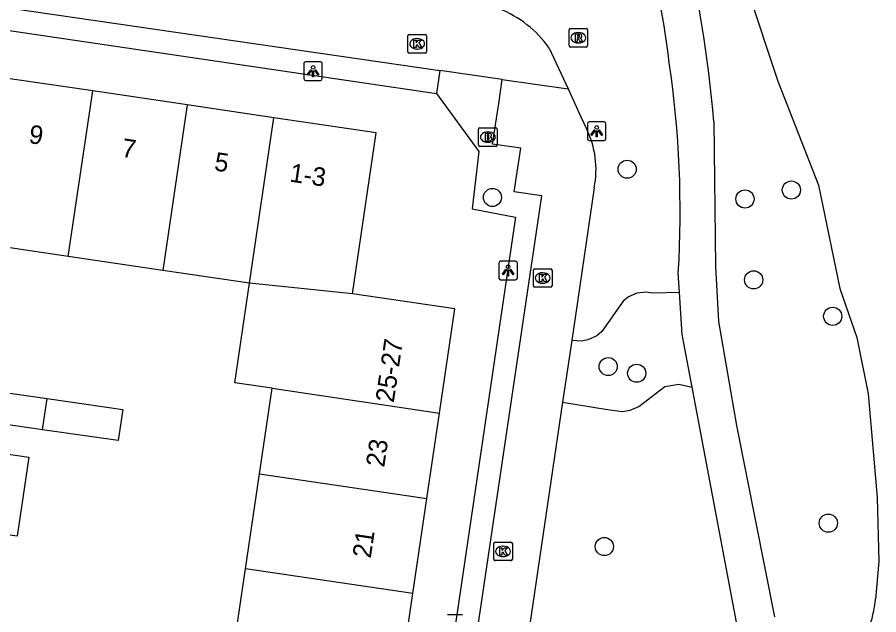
# Model space of a CAD drawing. Extents: x 161087 to 161922, y 382574 to 383873.
# Drawn here: x 161875.44 to 161921.88, y 383355.85 to 383388.05 of the extents above; entities that cross this region are included whole.
import ezdxf

# ---------------------------------------------------------------- set-up
doc = ezdxf.new("R2010")
doc.units = 0
for name, color, linetype in [('IMGEO_Boom', 7, 'Continuous'), ('IMGEO_Brandkraan', 7, 'Continuous'), ('IMGEO_Groenvoorziening', 7, 'Continuous'), ('IMGEO_Kolk', 7, 'Continuous'), ('IMGEO_Lichtpunt', 7, 'Continuous'), ('IMGEO_Pand', 7, 'Continuous'), ('IMGEO_Pand_nummerreeks', 7, 'Continuous'), ('IMGEO_Rijbaan_lokaal_open', 7, 'Continuous'), ('IMGEO_Rioolput', 7, 'Continuous'), ('IMGEO_Voetpad_halfverhard', 7, 'Continuous'), ('IMGEO_Voetpad_open', 7, 'Continuous'), ('IMGEO_Waterloop', 7, 'Continuous')]:
    doc.layers.add(name, color=color, linetype=linetype)

msp = doc.modelspace()

# ---------------------------------------------------------------- linework, layer by layer
at = {"layer": 'IMGEO_Boom'}
for centre in [(161908.315, 383379.862), (161901.054, 383378.341), (161917.165, 383378.741), (161914.663, 383378.257), (161915.132, 383373.9), (161919.394, 383371.934), (161907.294, 383369.227), (161908.829, 383368.867), (161919.157, 383360.789), (161907.086, 383359.529)]:
    msp.add_circle(centre, 0.489, dxfattribs=at)
at = {"layer": 'IMGEO_Brandkraan'}
for p, q in [((161900.381, 383382.095), (161901.233, 383382.095)), ((161900.306, 383381.169), (161900.306, 383382.021)), ((161900.794, 383381.875), (161900.819, 383381.875)), ((161901.307, 383382.021), (161901.307, 383381.169)), ((161900.817, 383381.315), (161900.792, 383381.315)), ((161901.233, 383381.095), (161900.381, 383381.095))]:
    msp.add_line(p, q, dxfattribs=at)
for points in [[(161900.381, 383382.095), (161901.233, 383382.095)], [(161900.306, 383381.169), (161900.306, 383382.021)], [(161900.654, 383381.795), (161900.654, 383381.395), (161900.867, 383381.395)], [(161900.885, 383381.795), (161900.654, 383381.795)], [(161900.833, 383381.714), (161900.779, 383381.714), (161900.779, 383381.638)], [(161900.779, 383381.638), (161900.832, 383381.638)], [(161901.307, 383382.021), (161901.307, 383381.169)], [(161900.841, 383381.562), (161900.779, 383381.562), (161900.779, 383381.481)], [(161900.779, 383381.481), (161900.841, 383381.481)], [(161901.233, 383381.095), (161900.381, 383381.095)]]:
    msp.add_lwpolyline(points, dxfattribs=at)
for centre, radius, start, end in [((161900.383, 383382.019), 0.0765, 91.552, 178.448), ((161900.383, 383382.019), 0.0765, 91.552, 178.448), ((161901.231, 383382.019), 0.0765, 1.552, 88.448), ((161901.231, 383382.019), 0.0765, 1.552, 88.448), ((161900.834, 383381.676), 0.0379, 267.8285, 90.9355), ((161900.889, 383381.65), 0.145, 59.4692, 91.5367), ((161900.914, 383381.697), 0.0922, 285.5137, 58.1501), ((161900.919, 383381.505), 0.105, 301.3115, 78.989), ((161900.383, 383381.171), 0.0765, 181.552, 268.448), ((161900.383, 383381.171), 0.0765, 181.552, 268.448), ((161900.842, 383381.521), 0.0404, 269.8759, 90.5077), ((161900.873, 383381.646), 0.251, 268.6676, 293.5347), ((161901.231, 383381.171), 0.0765, 271.552, 358.448), ((161901.231, 383381.171), 0.0765, 271.552, 358.448)]:
    msp.add_arc(centre, radius, start, end, dxfattribs=at)
for centre, major_axis, ratio, start_param, end_param in [((161900.793, 383381.595), (-0.387, 0.002), 0.722429, 4.712389, 7.853982), ((161900.818, 383381.595), (-0.39, 0.002), 0.717154, 1.570796, 4.712389)]:
    msp.add_ellipse(centre, major_axis=major_axis, ratio=ratio, start_param=start_param, end_param=end_param, dxfattribs=at)
at = {"layer": 'IMGEO_Groenvoorziening'}
for points in [[(161911.139, 383373.227), (161909.677, 383373.181), (161909.345, 383373.235), (161908.844, 383373.186), (161908.384, 383372.983), (161908.102, 383372.754), (161906.954, 383371.119), (161906.677, 383370.888), (161906.187, 383370.661), (161905.832, 383370.6), (161905.327, 383370.641)], [(161904.837, 383367.314), (161907.247, 383366.916), (161908.064, 383366.8), (161908.472, 383366.871), (161908.948, 383367.077), (161910.348, 383368.152), (161911.098, 383368.288), (161911.821, 383368.115)]]:
    msp.add_lwpolyline(points, dxfattribs=at)
at = {"layer": 'IMGEO_Kolk'}
for p, q in [((161896.499, 383386.194), (161896.499, 383387.046)), ((161896.574, 383387.12), (161897.426, 383387.12)), ((161896.987, 383386.9), (161897.012, 383386.9)), ((161897.5, 383387.046), (161897.5, 383386.194)), ((161897.01, 383386.34), (161896.985, 383386.34)), ((161897.426, 383386.12), (161896.574, 383386.12)), ((161903.264, 383373.574), (161903.264, 383374.426)), ((161903.339, 383374.5), (161904.191, 383374.5)), ((161903.752, 383374.28), (161903.777, 383374.28)), ((161904.265, 383374.426), (161904.265, 383373.574)), ((161903.775, 383373.72), (161903.75, 383373.72)), ((161904.191, 383373.5), (161903.339, 383373.5)), ((161901.201, 383359.768), (161902.053, 383359.768)), ((161901.126, 383358.842), (161901.126, 383359.694)), ((161901.614, 383359.548), (161901.639, 383359.548)), ((161902.127, 383359.694), (161902.127, 383358.842)), ((161901.637, 383358.988), (161901.612, 383358.988)), ((161902.053, 383358.768), (161901.201, 383358.768))]:
    msp.add_line(p, q, dxfattribs=at)
for points in [[(161896.499, 383386.194), (161896.499, 383387.046)], [(161896.574, 383387.12), (161897.426, 383387.12)], [(161896.82, 383386.82), (161896.943, 383386.82), (161896.943, 383386.669), (161897.073, 383386.82), (161897.237, 383386.82), (161897.091, 383386.669), (161897.244, 383386.42), (161897.092, 383386.42), (161897.007, 383386.584), (161896.943, 383386.517), (161896.943, 383386.42), (161896.82, 383386.42), (161896.82, 383386.82)], [(161897.5, 383387.046), (161897.5, 383386.194)], [(161897.426, 383386.12), (161896.574, 383386.12)], [(161903.264, 383373.574), (161903.264, 383374.426)], [(161903.339, 383374.5), (161904.191, 383374.5)], [(161903.585, 383374.2), (161903.708, 383374.2), (161903.708, 383374.049), (161903.838, 383374.2), (161904.002, 383374.2), (161903.856, 383374.049), (161904.009, 383373.8), (161903.857, 383373.8), (161903.772, 383373.964), (161903.708, 383373.897), (161903.708, 383373.8), (161903.585, 383373.8), (161903.585, 383374.2)], [(161904.265, 383374.426), (161904.265, 383373.574)], [(161904.191, 383373.5), (161903.339, 383373.5)], [(161901.201, 383359.768), (161902.053, 383359.768)], [(161901.126, 383358.842), (161901.126, 383359.694)], [(161901.447, 383359.468), (161901.57, 383359.468), (161901.57, 383359.317), (161901.7, 383359.468), (161901.864, 383359.468), (161901.718, 383359.317), (161901.871, 383359.068), (161901.719, 383359.068), (161901.634, 383359.232), (161901.57, 383359.165), (161901.57, 383359.068), (161901.447, 383359.068), (161901.447, 383359.468)], [(161902.127, 383359.694), (161902.127, 383358.842)], [(161902.053, 383358.768), (161901.201, 383358.768)]]:
    msp.add_lwpolyline(points, dxfattribs=at)
for centre, start, end in [((161896.576, 383387.044), 91.552, 178.448), ((161896.576, 383387.044), 91.552, 178.448), ((161897.424, 383387.044), 1.552, 88.448), ((161897.424, 383387.044), 1.552, 88.448), ((161896.576, 383386.196), 181.552, 268.448), ((161896.576, 383386.196), 181.552, 268.448), ((161897.424, 383386.196), 271.552, 358.448), ((161897.424, 383386.196), 271.552, 358.448), ((161903.341, 383374.424), 91.552, 178.448), ((161903.341, 383374.424), 91.552, 178.448), ((161904.189, 383374.424), 1.552, 88.448), ((161904.189, 383374.424), 1.552, 88.448), ((161903.341, 383373.576), 181.552, 268.448), ((161903.341, 383373.576), 181.552, 268.448), ((161904.189, 383373.576), 271.552, 358.448), ((161904.189, 383373.576), 271.552, 358.448), ((161901.203, 383359.692), 91.552, 178.448), ((161901.203, 383359.692), 91.552, 178.448), ((161902.051, 383359.692), 1.552, 88.448), ((161902.051, 383359.692), 1.552, 88.448), ((161901.203, 383358.844), 181.552, 268.448), ((161901.203, 383358.844), 181.552, 268.448), ((161902.051, 383358.844), 271.552, 358.448), ((161902.051, 383358.844), 271.552, 358.448)]:
    msp.add_arc(centre, 0.0765, start, end, dxfattribs=at)
for centre, major_axis, ratio, start_param, end_param in [((161896.986, 383386.62), (-0.387, 0.002), 0.722429, 4.712389, 7.853982), ((161897.011, 383386.62), (-0.39, 0.002), 0.717154, 1.570796, 4.712389), ((161903.751, 383374), (-0.387, 0.002), 0.722429, 4.712389, 7.853982), ((161903.776, 383374), (-0.39, 0.002), 0.717154, 1.570796, 4.712389), ((161901.613, 383359.268), (-0.387, 0.002), 0.722429, 4.712389, 7.853982), ((161901.638, 383359.268), (-0.39, 0.002), 0.717154, 1.570796, 4.712389)]:
    msp.add_ellipse(centre, major_axis=major_axis, ratio=ratio, start_param=start_param, end_param=end_param, dxfattribs=at)
at = {"layer": 'IMGEO_Lichtpunt'}
for p, q in [((161890.889, 383385.553), (161890.889, 383384.746)), ((161890.889, 383385.553), (161890.889, 383384.746)), ((161891.791, 383385.648), (161890.983, 383385.648)), ((161891.791, 383385.648), (161890.983, 383385.648)), ((161891.885, 383384.746), (161891.885, 383385.553)), ((161891.885, 383384.746), (161891.885, 383385.553)), ((161890.983, 383384.652), (161891.791, 383384.652)), ((161890.983, 383384.652), (161891.791, 383384.652)), ((161906.174, 383382.314), (161906.174, 383381.507)), ((161906.174, 383382.314), (161906.174, 383381.507)), ((161907.076, 383382.409), (161906.268, 383382.409)), ((161907.076, 383382.409), (161906.268, 383382.409)), ((161907.17, 383381.507), (161907.17, 383382.314)), ((161907.17, 383381.507), (161907.17, 383382.314)), ((161906.268, 383381.413), (161907.076, 383381.413)), ((161906.268, 383381.413), (161907.076, 383381.413)), ((161901.402, 383374.806), (161901.402, 383373.999)), ((161901.402, 383374.806), (161901.402, 383373.999)), ((161902.304, 383374.901), (161901.496, 383374.901)), ((161902.304, 383374.901), (161901.496, 383374.901)), ((161902.398, 383373.999), (161902.398, 383374.806)), ((161902.398, 383373.999), (161902.398, 383374.806)), ((161901.496, 383373.905), (161902.304, 383373.905)), ((161901.496, 383373.905), (161902.304, 383373.905)), ((161899.44, 383355.852), (161898.632, 383355.852)), ((161899.44, 383355.852), (161898.632, 383355.852))]:
    msp.add_line(p, q, dxfattribs=at)
for points in [[(161891.263, 383385.217), (161891.302, 383385.189), (161891.114, 383384.927), (161891.076, 383384.954), (161891.263, 383385.217)], [(161891.365, 383385.169), (161891.412, 383385.169), (161891.412, 383384.847), (161891.365, 383384.847), (161891.365, 383385.169)], [(161891.475, 383385.189), (161891.513, 383385.216), (161891.7, 383384.954), (161891.661, 383384.926), (161891.475, 383385.189)], [(161906.548, 383381.978), (161906.587, 383381.95), (161906.399, 383381.688), (161906.361, 383381.715), (161906.548, 383381.978)], [(161906.65, 383381.93), (161906.697, 383381.93), (161906.697, 383381.608), (161906.65, 383381.608), (161906.65, 383381.93)], [(161906.76, 383381.95), (161906.798, 383381.977), (161906.985, 383381.715), (161906.946, 383381.687), (161906.76, 383381.95)], [(161901.776, 383374.47), (161901.815, 383374.442), (161901.627, 383374.18), (161901.589, 383374.207), (161901.776, 383374.47)], [(161901.878, 383374.422), (161901.925, 383374.422), (161901.925, 383374.1), (161901.878, 383374.1), (161901.878, 383374.422)], [(161901.988, 383374.442), (161902.026, 383374.469), (161902.213, 383374.207), (161902.174, 383374.179), (161901.988, 383374.442)]]:
    msp.add_lwpolyline(points, dxfattribs=at)
for centre in [(161891.388, 383385.351), (161906.673, 383382.112), (161901.901, 383374.604)]:
    msp.add_circle(centre, 0.0994, dxfattribs=at)
for centre, start, end in [((161890.983, 383385.553), 90, 180), ((161890.983, 383385.553), 90, 180), ((161891.791, 383385.553), 0, 90), ((161891.791, 383385.553), 0, 90), ((161890.983, 383384.746), 180, 270), ((161890.983, 383384.746), 180, 270), ((161891.791, 383384.746), 270, 0), ((161891.791, 383384.746), 270, 360), ((161906.268, 383382.314), 90, 180), ((161906.268, 383382.314), 90, 180), ((161907.076, 383382.314), 0, 90), ((161907.076, 383382.314), 0, 90), ((161906.268, 383381.507), 180, 270), ((161906.268, 383381.507), 180, 270), ((161907.076, 383381.507), 270, 0), ((161907.076, 383381.507), 270, 360), ((161901.496, 383374.806), 90, 180), ((161901.496, 383374.806), 90, 180), ((161902.304, 383374.806), 0, 90), ((161902.304, 383374.806), 0, 90), ((161901.496, 383373.999), 180, 270), ((161901.496, 383373.999), 180, 270), ((161902.304, 383373.999), 270, 0), ((161902.304, 383373.999), 270, 360)]:
    msp.add_arc(centre, 0.0946, start, end, dxfattribs=at)
at = {"layer": 'IMGEO_Pand'}
for points in [[(161879.514, 383384.079), (161874.422, 383384.831)], [(161878.196, 383375.161), (161879.514, 383384.079)], [(161884.606, 383383.326), (161879.514, 383384.079)], [(161884.606, 383383.326), (161883.288, 383374.408)], [(161889.279, 383382.636), (161884.606, 383383.326)], [(161887.961, 383373.718), (161889.279, 383382.636)], [(161893.507, 383373.153), (161894.788, 383381.822), (161889.279, 383382.636)], [(161878.196, 383375.161), (161873.104, 383375.913)], [(161883.288, 383374.408), (161878.196, 383375.161)], [(161887.961, 383373.718), (161883.288, 383374.408)], [(161889.192, 383368.057), (161887.169, 383368.356), (161887.961, 383373.718)], [(161893.507, 383373.153), (161887.961, 383373.718)], [(161898.203, 383366.725), (161899.032, 383372.337), (161893.507, 383373.153)], [(161876.815, 383365.821), (161872.368, 383366.462), (161872.614, 383368.132), (161877.064, 383367.503)], [(161888.51, 383363.443), (161889.192, 383368.057)], [(161889.192, 383368.057), (161898.203, 383366.725)], [(161877.064, 383367.503), (161881.127, 383366.905), (161880.881, 383365.235), (161876.815, 383365.821)], [(161876.815, 383365.821), (161877.064, 383367.503)], [(161897.521, 383362.111), (161898.203, 383366.725)], [(161872.198, 383361.98), (161872.616, 383364.845), (161876.07, 383364.341), (161875.45, 383360.087), (161873.677, 383360.346)], [(161887.755, 383358.33), (161888.51, 383363.443)], [(161888.51, 383363.443), (161897.521, 383362.111)], [(161896.765, 383356.998), (161897.521, 383362.111)], [(161887, 383353.217), (161887.755, 383358.33)], [(161896.765, 383356.998), (161887.755, 383358.33)], [(161896.01, 383351.885), (161896.765, 383356.998)]]:
    msp.add_lwpolyline(points, dxfattribs=at)
at = {"layer": 'IMGEO_Rijbaan_lokaal_open'}
for points in [[(161839.844, 383399.464), (161842.141, 383399.147), (161841.664, 383395.809), (161844.925, 383395.36), (161844.631, 383392.974), (161898.214, 383385.179)], [(161904.111, 383386.394), (161905.129, 383384.189)], [(161901.586, 383384.689), (161898.214, 383385.179)], [(161893.088, 383338.997), (161893.226, 383339.932), (161896.65, 383339.446), (161896.82, 383340.004), (161898.013, 383339.892), (161903.716, 383378.437), (161902.219, 383378.639), (161902.582, 383380.998), (161901.061, 383381.214), (161901.392, 383383.402), (161901.586, 383384.689)], [(161901.586, 383384.689), (161905.129, 383384.189)], [(161905.129, 383384.189), (161905.827, 383382.679), (161906.122, 383382.04)], [(161906.537, 383378.868), (161905.327, 383370.641)], [(161905.327, 383370.641), (161904.837, 383367.314)], [(161904.837, 383367.314), (161900.946, 383340.938)]]:
    msp.add_lwpolyline(points, dxfattribs=at)
for centre, radius, start, end in [((161899.265, 383382.99), 5.922, 35.0839, 68.7648), ((161901.726, 383379.852), 4.911, 348.4448, 26.4628)]:
    msp.add_arc(centre, radius, start, end, dxfattribs=at)
at = {"layer": 'IMGEO_Rioolput'}
for p, q in [((161905.183, 383386.521), (161905.183, 383387.373)), ((161905.258, 383387.447), (161906.11, 383387.447)), ((161905.671, 383387.227), (161905.696, 383387.227)), ((161906.184, 383387.373), (161906.184, 383386.521)), ((161906.11, 383386.447), (161905.258, 383386.447)), ((161905.694, 383386.667), (161905.669, 383386.667))]:
    msp.add_line(p, q, dxfattribs=at)
for points in [[(161905.183, 383386.521), (161905.183, 383387.373)], [(161905.258, 383387.447), (161906.11, 383387.447)], [(161906.184, 383387.373), (161906.184, 383386.521)], [(161905.772, 383387.145), (161905.52, 383387.147), (161905.52, 383386.747)], [(161905.52, 383386.747), (161905.644, 383386.747), (161905.644, 383386.909), (161905.655, 383386.909)], [(161905.698, 383387.066), (161905.644, 383387.066), (161905.644, 383386.985)], [(161905.644, 383386.985), (161905.696, 383386.985)], [(161905.702, 383386.88), (161905.773, 383386.747), (161905.913, 383386.747), (161905.848, 383386.873)], [(161906.11, 383386.447), (161905.258, 383386.447)]]:
    msp.add_lwpolyline(points, dxfattribs=at)
for centre, radius, start, end in [((161905.26, 383387.371), 0.0765, 91.552, 178.448), ((161905.26, 383387.371), 0.0765, 91.552, 178.448), ((161906.108, 383387.371), 0.0765, 1.552, 88.448), ((161906.108, 383387.371), 0.0765, 1.552, 88.448), ((161905.654, 383386.856), 0.0533, 26.0293, 88.6989), ((161905.68, 383387.174), 0.19, 274.7715, 282.9687), ((161905.704, 383386.97), 0.0964, 77.0061, 93.1865), ((161905.718, 383387.027), 0.0378, 276.6634, 79.6772), ((161905.771, 383387.035), 0.109, 350.3612, 89.416), ((161905.769, 383387.035), 0.112, 277.5842, 350.9817), ((161905.753, 383386.82), 0.108, 29.5134, 73.7905), ((161905.26, 383386.523), 0.0765, 181.552, 268.448), ((161905.26, 383386.523), 0.0765, 181.552, 268.448), ((161906.108, 383386.523), 0.0765, 271.552, 358.448), ((161906.108, 383386.523), 0.0765, 271.552, 358.448)]:
    msp.add_arc(centre, radius, start, end, dxfattribs=at)
for centre, major_axis, ratio, start_param, end_param in [((161905.67, 383386.947), (-0.387, 0.002), 0.722429, 4.712389, 7.853982), ((161905.695, 383386.947), (-0.39, 0.002), 0.717154, 1.570796, 4.712389)]:
    msp.add_ellipse(centre, major_axis=major_axis, ratio=ratio, start_param=start_param, end_param=end_param, dxfattribs=at)
at = {"layer": 'IMGEO_Voetpad_halfverhard'}
for points in [[(161912.99, 383382.42), (161913.076, 383374.624), (161913.235, 383371.648), (161914.199, 383366.05), (161916.257, 383355.746)], [(161911.139, 383373.227), (161911.071, 383374.275)], [(161911.821, 383368.115), (161911.288, 383370.952), (161911.139, 383373.227)], [(161914.477, 383349.723), (161914.693, 383351.192), (161914.669, 383352.969), (161911.821, 383368.115)]]:
    msp.add_lwpolyline(points, dxfattribs=at)
for centre, radius, start, end in [((161854.559, 383378.755), 56.44, 6.9702, 15.1171), ((161843.143, 383376.476), 70.1, 4.86407, 13.48107), ((161856.31, 383377.586), 54.861, 356.5396, 8.4035)]:
    msp.add_arc(centre, radius, start, end, dxfattribs=at)
at = {"layer": 'IMGEO_Voetpad_open'}
for points in [[(161834.064, 383393.383), (161898.032, 383383.95)], [(161898.214, 383385.179), (161898.032, 383383.95)], [(161898.032, 383383.95), (161900.326, 383380.817), (161899.954, 383377.728), (161902.306, 383377.287), (161896.975, 383341.251), (161894.498, 383341.654)]]:
    msp.add_lwpolyline(points, dxfattribs=at)
at = {"layer": 'IMGEO_Waterloop'}
msp.add_lwpolyline([(161909.912, 383404.262), (161916.429, 383384.603), (161918.63, 383378.997), (161919.784, 383373.441), (161920.689, 383370.802), (161921.308, 383367.76), (161921.792, 383362.17), (161921.875, 383358.721), (161921.695, 383356.7)], dxfattribs=at)
msp.add_arc((161915.786, 383357.206), 5.93, 322.4185, 355.1071, dxfattribs=at)

# ---------------------------------------------------------------- texts
at = {"layer": 'IMGEO_Pand_nummerreeks'}
for s, rotation, p in [('9', 351.5951, (161876.028, 383381.279)), ('7', 351.5951, (161881.028, 383380.54)), ('5', 351.5951, (161886.027, 383379.801)), ('1-3', 351.5949, (161890.089, 383379.201)), ('25-27', 81.5971, (161895.734, 383367.252)), ('23', 81.5937, (161895.219, 383363.769)), ('21', 81.5937, (161894.494, 383358.867))]:
    msp.add_text(s, height=1, rotation=rotation, dxfattribs=at).set_placement(p)

doc.saveas('drawing.dxf')
